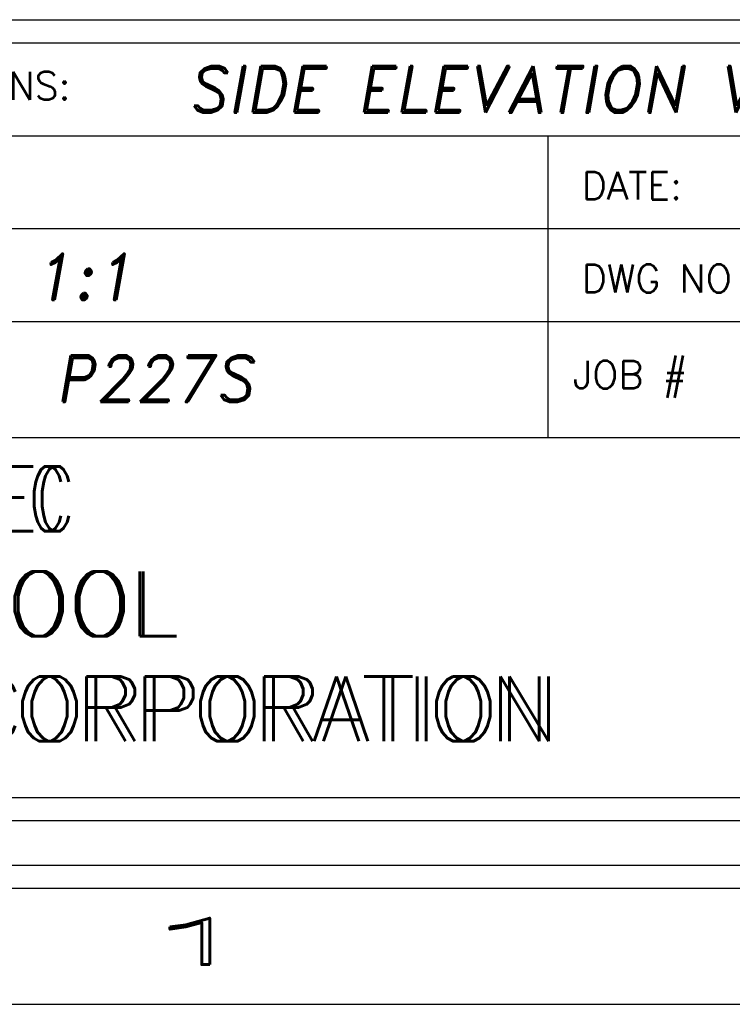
# Model space of a CAD drawing. Header units: inches. Extents: x 220 to 877, y 4 to 174.
# Tile 501 of 656: x 613.86 to 615.4, y 37.75 to 39.87. Entities that reach past the tile are written whole.
import ezdxf
from ezdxf.enums import TextEntityAlignment as Align

# ---------------------------------------------------------------- set-up
doc = ezdxf.new("R2010")
doc.units = ezdxf.units.IN
doc.header["$LTSCALE"] = 0.5
doc.header["$MEASUREMENT"] = 0
doc.layers.add('SID-M-D', color=42, linetype='Continuous')
doc.layers.add('SID-M-S', color=105, linetype='Continuous')
doc.styles.add('PTI', font='romand.shx', dxfattribs={"oblique": 10})
doc.styles.add('R', font='ROMAND.SHX')
doc.styles.add('ROMANS', font='ROMANS.shx', dxfattribs={"height": 0.125})
doc.styles.get("Standard").update_dxf_attribs({"font": 'romans.shx'})

# ---------------------------------------------------------------- blocks, each defined once
blk = doc.blocks.new('*U9')
at = {"layer": 'SID-M-S'}
for p, q in [((-34.00000000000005, -0.2500000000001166), (-1.13242748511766e-14, -0.2499999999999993)), ((-34.00000000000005, -0.3000000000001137), (-1.13242748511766e-14, -0.3)), ((-34.00000000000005, -0.550000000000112), (2.886579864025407e-15, -0.55))]:
    blk.add_line(p, q, dxfattribs=at)
at = {"layer": 'SID-M-D', "style": 'R', "width": 4}
blk.add_text('1', height=0.09999999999, dxfattribs=at).set_placement((-2.327455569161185, -0.464284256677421))
blk = doc.blocks.new('JM_TITTLE_BOX_SID')
at = {"layer": 'SID-M-S'}
for p, q in [((-6.604933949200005, 1.32165344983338), (0.1049989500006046, 1.32165344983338)), ((-1.409017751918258, 0.9216574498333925), (-1.409017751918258, 1.32165344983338)), ((-6.604933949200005, 1.121655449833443), (0.1049989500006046, 1.121655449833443)), ((-6.604933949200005, 0.9216574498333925), (0.1049989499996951, 0.9216574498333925)), ((-1.409017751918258, 0.6716599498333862), (-1.409017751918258, 0.9216574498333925)), ((-4.43498749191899, 0.6716599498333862), (0.1049989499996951, 0.6716599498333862))]:
    blk.add_line(p, q, dxfattribs=at)
for points in [[(1.261213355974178e-13, -0.1549984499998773), (-6.499934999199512, -0.1549984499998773, -0.414213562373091), (-6.654933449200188, 1.163513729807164e-13), (-6.654933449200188, 1.416652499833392, -0.4142135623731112), (-6.499934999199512, 1.571650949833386), (1.261213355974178e-13, 1.571650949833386, -0.4142135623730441), (0.1549984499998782, 1.416652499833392), (0.1549984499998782, 1.163513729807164e-13, -0.4142135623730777)], [(1.261213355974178e-13, -0.1049989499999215), (-6.499934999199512, -0.1049989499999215, -0.4142135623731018), (-6.604933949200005, 1.163513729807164e-13), (-6.604933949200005, 1.416652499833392, -0.4142135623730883), (-6.499934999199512, 1.52165144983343), (1.261213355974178e-13, 1.52165144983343, -0.414213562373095), (0.1049989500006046, 1.416652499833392), (0.1049989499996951, 1.163513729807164e-13, -0.414213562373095)]]:
    blk.add_lwpolyline(points, format="xyb", close=True, dxfattribs=at)
at = {"layer": 'SID-M-D', "style": 'ROMANS'}
for s, p in [('THIS SHEET CONTAINS:', (-3.346844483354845, 1.398983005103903)), ('DATE:', (-1.336888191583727, 1.184117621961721)), ('DWG NO', (-1.336888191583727, 0.9841196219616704)), ('JOB #', (-1.35556529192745, 0.7766631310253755))]:
    blk.add_text(s, height=0.0599994, dxfattribs=at).set_placement(p)
at = {"layer": 'SID-M-D', "style": 'PTI', "oblique": 10}
for tag, p in [('CUSTOMER', (-5.990553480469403, 1.371591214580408)), ('DIEDATAINFO', (-2.18746001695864, 1.371591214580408)), ('PARTDESCRIPTION', (-5.966376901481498, 1.169693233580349)), ('00-00-00', (-1.009105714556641, 1.167793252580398)), ('PARTNUMBER', (-5.81595049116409, 0.9696952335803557)), ('REV', (-3.360356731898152, 0.9696952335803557)), ('SCALE', (-2.520436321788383, 0.9677952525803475)), ('SH', (-0.8571950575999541, 0.9677952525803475)), ('SHX', (-0.4057438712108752, 0.9677952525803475)), ('TOOL', (-2.472915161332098, 0.7480887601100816)), ('JOB', (-0.9225366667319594, 0.7480887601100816)), ('WTD', (-3.839149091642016, 0.7480887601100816))]:
    blk.add_attdef(tag, p, '', height=0.09999900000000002, dxfattribs=at)
blk.add_attdef('BUILT', text='', height=0.2499630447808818, dxfattribs=at).set_placement((-2.336101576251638, 0.2076912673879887), align=Align.CENTER)
blk = doc.blocks.new('*U19')
at = {"layer": 'SID-M-D', "color": 42, "linetype": 'Continuous', "lineweight": 0, "char_height": 0.139734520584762, "attachment_point": 1}
for s, insert in [('{\\W0.642857;DEC }', (-2.665973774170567, 0.6089180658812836)), ('{TOOL}', (-2.665973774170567, 0.3826812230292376)), ('{CORPORATION}', (-2.665973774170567, 0.1564443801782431))]:
    blk.add_mtext(s, dxfattribs=dict(at, insert=insert))
at = {"layer": 'SID-M-S', "color": 42, "width": 0.642857}
blk.add_text('DEC ', height=0.139734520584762, dxfattribs=at).set_placement((-2.683084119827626, 0.4691835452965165))
at = {"layer": 'SID-M-S', "color": 42}
for s, p in [('TOOL', (-2.672627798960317, 0.2429467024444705)), ('CORPORATION', (-2.68593584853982, 0.01670985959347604))]:
    blk.add_text(s, height=0.139734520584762, dxfattribs=at).set_placement(p)

msp = doc.modelspace()

# ---------------------------------------------------------------- block references
at = {"layer": 'SID-M-D'}
msp.add_blockref('*U9', (616.4107340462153, 38.30166505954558), dxfattribs=at)
at = {"layer": 'SID-M-S'}
ref = msp.add_blockref('JM_TITTLE_BOX_SID', (616.4107340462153, 38.30166505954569), dxfattribs=at)
ref.add_attrib('SCALE', '1:1', (613.8902977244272, 39.26946031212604), dxfattribs={"layer": 'SID-M-D', "height": 0.09999900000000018, "style": 'PTI', "oblique": 10})
ref.add_attrib('TOOL', 'P227S', (613.9378188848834, 39.04975381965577), dxfattribs={"layer": 'SID-M-D', "height": 0.09999900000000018, "style": 'PTI', "oblique": 10})
ref.add_attrib('DIEDATAINFO', 'SIDE ELEVATION VIEW', (614.2232740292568, 39.6732562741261), dxfattribs={"layer": 'SID-M-D', "height": 0.09999900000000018, "style": 'PTI', "oblique": 10})
msp.add_blockref('*U19', (616.4107340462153, 38.30166505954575), dxfattribs=at)

doc.saveas('drawing.dxf')
